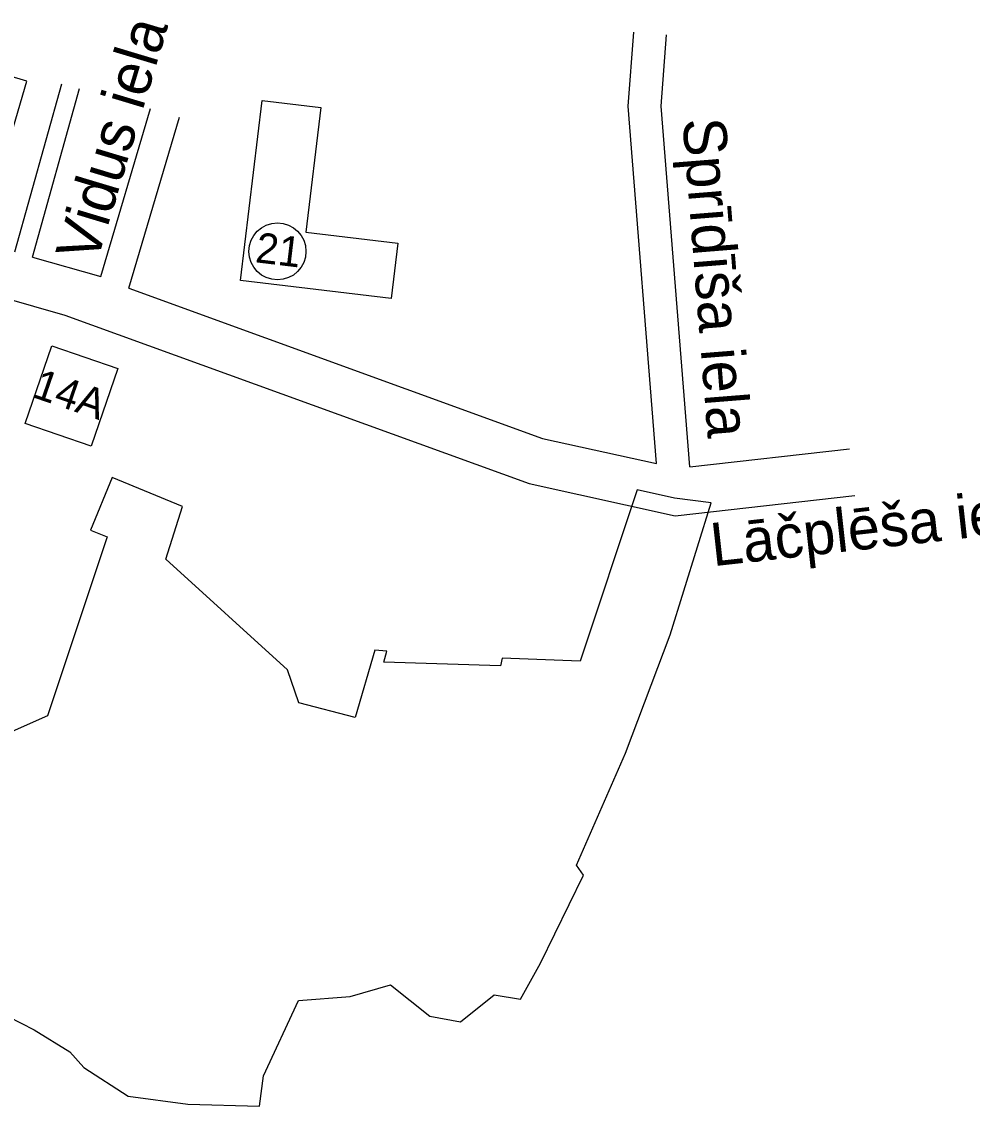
# Model space of a CAD drawing. Extents: x 576692 to 577659, y 273254 to 273799.
# Drawn here: x 576812.28 to 576834.34, y 273566.35 to 273591.51 of the extents above; entities that cross this region are included whole.
import ezdxf

# ---------------------------------------------------------------- set-up
doc = ezdxf.new("R2010")
doc.units = 0
doc.layers.add('GAZE_VADP_ZSPD_####_#', color=7, linetype='Continuous')
doc.layers.add('RAMI_UZMR_####_####_#', color=7, linetype='Continuous')

msp = doc.modelspace()

# ---------------------------------------------------------------- linework, layer by layer
at = {"layer": 'GAZE_VADP_ZSPD_####_#'}
msp.add_circle((576818.214, 273586.182), 0.662, dxfattribs=at)
at = {"layer": 'RAMI_UZMR_####_####_#'}
for p, q in [((576812.12, 273586.168), (576813.206, 273590.072)), ((576812.529, 273586.051), (576813.616, 273589.958))]:
    msp.add_line(p, q, dxfattribs=at)
for points in [[(576827.012, 273581.261), (576826.353, 273589.55), (576826.488, 273591.267)], [(576827.784, 273581.183), (576827.118, 273589.55), (576827.248, 273591.207)], [(576814.115, 273585.597), (576815.271, 273589.498)], [(576814.766, 273585.325), (576815.943, 273589.299)], [(576805.839, 273586.4), (576809.635, 273585.746), (576813.28, 273584.703)], [(576812.529, 273586.051), (576814.115, 273585.597)], [(576814.766, 273585.325), (576824.364, 273581.844), (576827.012, 273581.261)], [(576813.28, 273584.703), (576824.061, 273580.796), (576827.45, 273580.049), (576831.614, 273580.52)], [(576827.784, 273581.183), (576831.492, 273581.602)], [(576811.35, 273568.738), (576812.569, 273568.123), (576813.392, 273567.607), (576813.717, 273567.245), (576814.747, 273566.582), (576816.137, 273566.393), (576817.795, 273566.347), (576817.893, 273567.052), (576818.702, 273568.799), (576819.902, 273568.894), (576820.837, 273569.169), (576821.754, 273568.439), (576822.465, 273568.303), (576823.248, 273568.93), (576823.856, 273568.833), (576824.321, 273569.664), (576825.321, 273571.71), (576825.157, 273571.939), (576826.292, 273574.542), (576827.333, 273577.284), (576828.282, 273580.349), (576827.429, 273580.455), (576826.566, 273580.651), (576825.244, 273576.673), (576823.431, 273576.741), (576823.394, 273576.566), (576820.681, 273576.648), (576820.755, 273576.907), (576820.476, 273576.927), (576820.019, 273575.366), (576818.711, 273575.706), (576818.447, 273576.471), (576815.621, 273579.044), (576816.009, 273580.261), (576814.375, 273580.934), (576813.873, 273579.717), (576814.26, 273579.558), (576812.878, 273575.409), (576810.461, 273574.338)]]:
    msp.add_lwpolyline(points, dxfattribs=at)
for points in [[(576810.112, 273587.292), (576811.443, 273586.899), (576812.398, 273590.133), (576811.066, 273590.526)], [(576817.359, 273585.503), (576817.859, 273589.682), (576819.221, 273589.519), (576818.875, 273586.626), (576821.008, 273586.37), (576820.854, 273585.085)], [(576812.98, 273583.991), (576814.509, 273583.464), (576813.888, 273581.663), (576812.359, 273582.19)]]:
    msp.add_lwpolyline(points, close=True, dxfattribs=at)

# ---------------------------------------------------------------- texts
at = {"layer": 'GAZE_VADP_ZSPD_####_#'}
for s, rotation, p in [('21', 353.1701, (576817.683, 273585.931)), ('14A', 340.9651, (576812.5, 273582.809))]:
    msp.add_text(s, height=0.7, rotation=rotation, dxfattribs=at).set_placement(p)
at = {"layer": 'RAMI_UZMR_####_####_#'}
for s, rotation, p in [('Vidus iela', 73.266, (576814.011, 273585.871)), ('Sprīdīša iela', 274.551, (576827.615, 273589.243)), ('Lāčplēša iela', 6.3469, (576828.326, 273578.875))]:
    msp.add_text(s, height=1, rotation=rotation, dxfattribs=at).set_placement(p)

doc.saveas('drawing.dxf')
